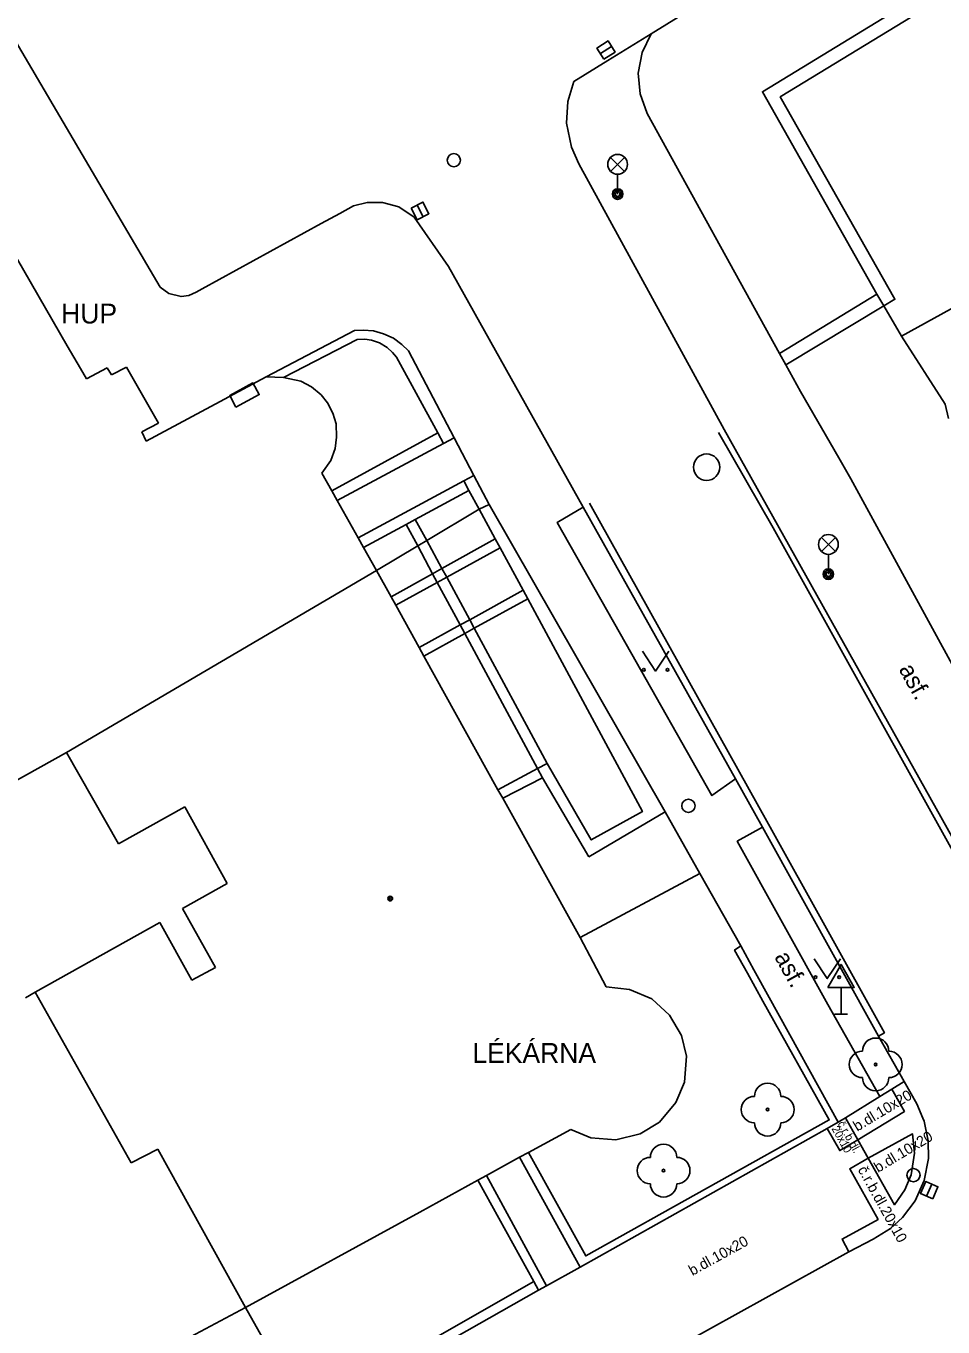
# Model space of a CAD drawing. Extents: x -600391 to -599491, y -1160176 to -1159402.
# Drawn here: x -600105.28 to -600070.56, y -1159783.53 to -1159734.28 of the extents above; entities that cross this region are included whole.
import ezdxf

# ---------------------------------------------------------------- set-up
doc = ezdxf.new("R2010")
doc.units = 0
for name, color, linetype in [('Level 10', 7, 'Continuous'), ('Level 11', 7, 'Continuous'), ('Level 22', 7, 'Continuous'), ('Level 24', 7, 'Continuous'), ('Level 27', 7, 'Continuous'), ('Level 28', 7, 'Continuous'), ('Level 31', 7, 'Continuous'), ('Level 33', 7, 'Continuous'), ('Level 34', 7, 'Continuous'), ('Level 36', 7, 'Continuous'), ('Level 39', 7, 'Continuous'), ('Level 40', 7, 'Continuous'), ('Level 41', 7, 'Continuous'), ('Level 5', 7, 'Continuous'), ('Level 7', 7, 'Continuous'), ('Level 8', 7, 'Continuous')]:
    doc.layers.add(name, color=color, linetype=linetype)

msp = doc.modelspace()

# ---------------------------------------------------------------- linework, layer by layer
at = {"layer": 'Level 10'}
for points in [[(-600109.01, -1159729.18), (-600107.43, -1159726.08), (-600088.79, -1159716.22), (-600084.21, -1159715.32), (-600081.465, -1159720.153), (-600078.727, -1159724.973), (-600075.44, -1159730.76), (-600075.62, -1159730.87), (-600081.61, -1159734.57)], [(-600100.2, -1159744.17), (-600104, -1159737.7), (-600109.01, -1159729.18)], [(-600081.61, -1159734.57), (-600083.25, -1159735.59), (-600084.54, -1159736.38)], [(-600084.35, -1159739.49), (-600084.63, -1159738.87), (-600084.81, -1159737.96), (-600084.76, -1159737.14), (-600084.54, -1159736.38)], [(-600084.35, -1159739.49), (-600078.84, -1159749.55), (-600067.73, -1159769.43)], [(-600093.4, -1159741.37), (-600092.88, -1159741.09), (-600092.36, -1159740.96), (-600091.78, -1159740.96), (-600091.17, -1159741.13), (-600090.59, -1159741.52)], [(-600093.4, -1159741.37), (-600094.104, -1159741.756), (-600098.617, -1159744.228), (-600098.84, -1159744.35)], [(-600084.18, -1159752.49), (-600089.28, -1159743.38), (-600090.59, -1159741.52)], [(-600100.2, -1159744.17), (-600099.87, -1159744.41), (-600099.41, -1159744.52), (-600099.11, -1159744.48), (-600098.84, -1159744.35)], [(-600078.42, -1159762.78), (-600084.18, -1159752.49)], [(-600077.39, -1159764.61), (-600078.42, -1159762.78)], [(-600073, -1159772.52), (-600077.39, -1159764.61)], [(-600072.03, -1159774.24), (-600073, -1159772.52)], [(-600071.55, -1159775.08), (-600072.03, -1159774.24)], [(-600073.21, -1159780.2), (-600072.55, -1159779.8), (-600072.09, -1159779.39), (-600071.62, -1159778.76), (-600071.27, -1159777.98), (-600071.11, -1159777.15), (-600071.12, -1159776.48), (-600071.27, -1159775.74), (-600071.32, -1159775.62), (-600071.55, -1159775.08)], [(-600074.12, -1159780.68), (-600073.21, -1159780.2)], [(-600083.56, -1159785.91), (-600074.12, -1159780.68)]]:
    msp.add_lwpolyline(points, dxfattribs=at)
at = {"layer": 'Level 11'}
for points in [[(-600081.76, -1159737.59), (-600082.03, -1159736.85), (-600082.1, -1159736.06), (-600081.95, -1159735.28), (-600081.61, -1159734.57)], [(-600054.34, -1159736.22), (-600072.13, -1159746.02)], [(-600081.76, -1159737.59), (-600076.75, -1159746.68)], [(-600076.51, -1159747.11), (-600072.8, -1159744.87)], [(-600070.35, -1159749.14), (-600070.48, -1159748.6), (-600072.13, -1159746.02), (-600072.8, -1159744.87)], [(-600076.51, -1159747.11), (-600076.1, -1159747.86), (-600075.95, -1159748.12)], [(-600075.95, -1159748.12), (-600074.51, -1159750.62), (-600074.05, -1159751.42), (-600064.71, -1159768.53)], [(-600093.7, -1159751.88), (-600089.69, -1159749.68)], [(-600067.73, -1159769.43), (-600067.94, -1159769.56), (-600076.99, -1159753.27), (-600079.06, -1159749.67)], [(-600093.5, -1159752.24), (-600089.47, -1159750.08)], [(-600092.7, -1159753.66), (-600088.7, -1159751.5)], [(-600092.5, -1159754.02), (-600090.89, -1159753.15), (-600090.54, -1159752.96), (-600088.51, -1159751.86)], [(-600087.52, -1159753.69), (-600088.12, -1159752.57)], [(-600078.42, -1159762.78), (-600079.31, -1159763.41), (-600082.56, -1159757.68), (-600085.17, -1159753.08), (-600084.18, -1159752.49)], [(-600083.94, -1159752.34), (-600077.17, -1159764.49), (-600072.78, -1159772.39), (-600073, -1159772.52)], [(-600088.66, -1159757.28), (-600088.84, -1159756.95), (-600089.71, -1159755.34), (-600089.89, -1159755.02), (-600090.45, -1159753.96), (-600090.89, -1159753.15)], [(-600088.31, -1159757.08), (-600088.48, -1159756.76), (-600089.35, -1159755.15), (-600089.53, -1159754.82), (-600090.1, -1159753.75), (-600090.54, -1159752.96)], [(-600091.45, -1159755.89), (-600089.89, -1159755.02), (-600089.53, -1159754.82), (-600087.52, -1159753.69)], [(-600087.33, -1159754.03), (-600089.35, -1159755.15), (-600089.71, -1159755.34), (-600091.28, -1159756.21)], [(-600087.33, -1159754.03), (-600087.52, -1159753.69)], [(-600086.46, -1159755.64), (-600087.33, -1159754.03)], [(-600090.39, -1159757.81), (-600088.84, -1159756.95), (-600088.48, -1159756.76), (-600086.46, -1159755.64)], [(-600086.28, -1159755.97), (-600086.46, -1159755.64)], [(-600090.22, -1159758.13), (-600088.66, -1159757.28), (-600088.31, -1159757.08), (-600086.28, -1159755.97)], [(-600085.55, -1159762.2), (-600083.88, -1159765.09), (-600081.94, -1159764.02), (-600086.28, -1159755.97)], [(-600085.55, -1159762.2), (-600088.31, -1159757.08)], [(-600085.91, -1159762.39), (-600088.66, -1159757.28)], [(-600087.41, -1159763.19), (-600085.91, -1159762.39)], [(-600085.91, -1159762.39), (-600085.55, -1159762.2)], [(-600085.72, -1159762.74), (-600085.91, -1159762.39)], [(-600085.72, -1159762.74), (-600087.23, -1159763.51)], [(-600083.97, -1159765.73), (-600085.72, -1159762.74)], [(-600081.08, -1159764.03), (-600083.97, -1159765.73)], [(-600072.95, -1159774.81), (-600074.92, -1159771.32), (-600078.35, -1159765.14), (-600077.39, -1159764.61)], [(-600084.3, -1159768.79), (-600079.77, -1159766.36)], [(-600072.03, -1159774.24), (-600072.5, -1159774.53)], [(-600074.25, -1159775.61), (-600072.95, -1159774.81)], [(-600073.79, -1159776.44), (-600072.02, -1159775.37), (-600072.5, -1159774.53)], [(-600072.5, -1159774.53), (-600072.95, -1159774.81)], [(-600074.53, -1159775.78), (-600074.25, -1159775.61)], [(-600074.25, -1159775.61), (-600073.79, -1159776.44)], [(-600074.94, -1159776.01), (-600074.47, -1159776.85), (-600073.79, -1159776.44)], [(-600073.39, -1159777.14), (-600071.71, -1159776.22), (-600071.64, -1159776.95), (-600071.77, -1159777.77), (-600072.01, -1159778.34), (-600072.4, -1159778.9), (-600073.39, -1159777.14)], [(-600073.79, -1159776.44), (-600073.39, -1159777.14)], [(-600073.39, -1159777.14), (-600074.09, -1159777.54), (-600073.02, -1159779.46), (-600074.38, -1159780.2), (-600074.12, -1159780.68)], [(-600086.05, -1159781.81), (-600085.87, -1159782.14)]]:
    msp.add_lwpolyline(points, dxfattribs=at)
at = {"layer": 'Level 22'}
for centre in [(-600073.11, -1159773.59), (-600077.2, -1159775.3), (-600081.14, -1159777.61)]:
    msp.add_circle(centre, 0.05, dxfattribs=at)
for centre, start, end in [((-600073.11, -1159773.09), 0, 180), ((-600073.61, -1159773.59), 90, 270), ((-600072.61, -1159773.59), 270, 90), ((-600077.2, -1159774.8), 0, 180), ((-600073.11, -1159774.09), 180, 0), ((-600077.7, -1159775.3), 90, 270), ((-600076.7, -1159775.3), 270, 90), ((-600077.2, -1159775.8), 180, 0), ((-600081.14, -1159777.11), 0, 180), ((-600081.64, -1159777.61), 90, 270), ((-600080.64, -1159777.61), 270, 90), ((-600081.14, -1159778.11), 180, 0)]:
    msp.add_arc(centre, 0.5, start, end, dxfattribs=at)
at = {"layer": 'Level 24'}
msp.add_lwpolyline([(-600097.333, -1159748.707), (-600096.451, -1159748.234), (-600096.687, -1159747.793), (-600097.569, -1159748.266)], close=True, dxfattribs=at)
at = {"layer": 'Level 27'}
for p, q in [((-600083.532, -1159735.323), (-600083.108, -1159735.057)), ((-600090.474, -1159741.058), (-600090.246, -1159741.502)), ((-600071.179, -1159778.579), (-600070.981, -1159778.121))]:
    msp.add_line(p, q, dxfattribs=at)
for points in [[(-600083.398, -1159735.535), (-600082.975, -1159735.268), (-600083.242, -1159734.845), (-600083.665, -1159735.112)], [(-600090.697, -1159741.172), (-600090.468, -1159741.617), (-600090.023, -1159741.388), (-600090.252, -1159740.943)], [(-600070.95, -1159778.679), (-600070.751, -1159778.22), (-600071.21, -1159778.021), (-600071.409, -1159778.48)]]:
    msp.add_lwpolyline(points, close=True, dxfattribs=at)
msp.add_circle((-600079.51, -1159750.98), 0.5, dxfattribs=at)
at = {"layer": 'Level 28'}
for centre in [(-600089.08, -1159739.36), (-600080.2, -1159763.8)]:
    msp.add_circle(centre, 0.25, dxfattribs=at)
at = {"layer": 'Level 31'}
msp.add_circle((-600071.68, -1159777.78), 0.25, dxfattribs=at)
at = {"layer": 'Level 33'}
for p, q in [((-600083.145, -1159739.78), (-600082.615, -1159739.25)), ((-600083.145, -1159739.25), (-600082.615, -1159739.78)), ((-600082.88, -1159739.89), (-600082.88, -1159740.64)), ((-600075.165, -1159754.17), (-600074.635, -1159753.64)), ((-600075.165, -1159753.64), (-600074.635, -1159754.17)), ((-600074.9, -1159754.28), (-600074.9, -1159755.03))]:
    msp.add_line(p, q, dxfattribs=at)
for centre, radius in [((-600082.88, -1159739.515), 0.375), ((-600082.88, -1159740.64), 0.2), ((-600082.88, -1159740.64), 0.145), ((-600082.88, -1159740.64), 0.0876), ((-600074.9, -1159753.905), 0.375), ((-600074.9, -1159755.03), 0.2), ((-600074.9, -1159755.03), 0.145), ((-600074.9, -1159755.03), 0.0876)]:
    msp.add_circle(centre, radius, dxfattribs=at)
at = {"layer": 'Level 34'}
for p, q in [((-600074.42, -1159770.672), (-600074.42, -1159771.69)), ((-600074.67, -1159771.69), (-600074.17, -1159771.69))]:
    msp.add_line(p, q, dxfattribs=at)
msp.add_lwpolyline([(-600074.92, -1159770.672), (-600073.92, -1159770.672), (-600074.42, -1159769.806)], close=True, dxfattribs=at)
at = {"layer": 'Level 36'}
for points in [[(-600081.94, -1159757.95), (-600081.44, -1159758.7), (-600080.94, -1159757.95)], [(-600075.44, -1159769.59), (-600074.94, -1159770.34), (-600074.44, -1159769.59)]]:
    msp.add_lwpolyline(points, dxfattribs=at)
for centre in [(-600081.89, -1159758.65), (-600080.991, -1159758.65), (-600075.39, -1159770.29), (-600074.491, -1159770.29)]:
    msp.add_circle(centre, 0.05, dxfattribs=at)
at = {"layer": 'Level 39'}
for radius in [0.09, 0.0398]:
    msp.add_circle((-600091.49, -1159767.31), radius, dxfattribs=at)
at = {"layer": 'Level 5'}
for points in [[(-600107.55, -1159739.76), (-600103.72, -1159746.38), (-600103.22, -1159747.24), (-600102.99, -1159747.64)], [(-600102.99, -1159747.64), (-600102.21, -1159747.22)], [(-600102.21, -1159747.22), (-600102.05, -1159747.48)], [(-600102.05, -1159747.48), (-600101.47, -1159747.19)], [(-600101.47, -1159747.19), (-600100.27, -1159749.31)], [(-600100.73, -1159749.99), (-600096.19, -1159747.56)], [(-600096.19, -1159747.56), (-600095.53, -1159747.59)], [(-600095.53, -1159747.59), (-600094.88, -1159747.72)], [(-600094.88, -1159747.72), (-600094.47, -1159747.94)], [(-600094.47, -1159747.94), (-600094.11, -1159748.24)], [(-600094.11, -1159748.24), (-600093.87, -1159748.55)], [(-600093.87, -1159748.55), (-600093.66, -1159748.94)], [(-600093.66, -1159748.94), (-600093.54, -1159749.34)], [(-600100.27, -1159749.31), (-600100.89, -1159749.64)], [(-600100.89, -1159749.64), (-600100.73, -1159749.99)], [(-600093.54, -1159749.34), (-600093.52, -1159749.84)], [(-600093.52, -1159749.84), (-600093.57, -1159750.27)], [(-600093.57, -1159750.27), (-600093.74, -1159750.73)], [(-600093.74, -1159750.73), (-600094.08, -1159751.21)], [(-600094.08, -1159751.21), (-600093.7, -1159751.88)], [(-600093.7, -1159751.88), (-600093.5, -1159752.24)], [(-600093.5, -1159752.24), (-600092.7, -1159753.66)], [(-600092.7, -1159753.66), (-600092.5, -1159754.02)], [(-600092.5, -1159754.02), (-600092.01, -1159754.89)], [(-600092.01, -1159754.89), (-600103.75, -1159761.78)], [(-600092.01, -1159754.89), (-600091.45, -1159755.89)], [(-600091.45, -1159755.89), (-600091.28, -1159756.21)], [(-600091.28, -1159756.21), (-600090.39, -1159757.81)], [(-600090.39, -1159757.81), (-600090.22, -1159758.13)], [(-600090.22, -1159758.13), (-600087.41, -1159763.19)], [(-600103.75, -1159761.78), (-600108.53, -1159764.45)], [(-600101.78, -1159765.24), (-600103.75, -1159761.78)], [(-600087.41, -1159763.19), (-600087.23, -1159763.51)], [(-600087.23, -1159763.51), (-600084.3, -1159768.79)], [(-600099.27, -1159763.84), (-600101.78, -1159765.24)], [(-600097.66, -1159766.74), (-600099.27, -1159763.84)], [(-600099.36, -1159767.69), (-600097.66, -1159766.74)], [(-600098.11, -1159769.92), (-600099.36, -1159767.69)], [(-600104.93, -1159770.86), (-600100.22, -1159768.22)], [(-600100.22, -1159768.22), (-600099, -1159770.4)], [(-600084.3, -1159768.79), (-600083.31, -1159770.65)], [(-600099, -1159770.4), (-600098.11, -1159769.92)], [(-600105.3, -1159771.07), (-600104.93, -1159770.86)], [(-600104.93, -1159770.86), (-600101.3, -1159777.32)], [(-600083.31, -1159770.65), (-600082.43, -1159770.75)], [(-600082.43, -1159770.75), (-600081.59, -1159771.11)], [(-600081.59, -1159771.11), (-600080.91, -1159771.73)], [(-600080.91, -1159771.73), (-600080.46, -1159772.49)], [(-600080.46, -1159772.49), (-600080.27, -1159773.28)], [(-600080.27, -1159773.28), (-600080.35, -1159774.26)], [(-600080.35, -1159774.26), (-600080.68, -1159775.03)], [(-600080.68, -1159775.03), (-600081.3, -1159775.78)], [(-600081.3, -1159775.78), (-600082.03, -1159776.22)], [(-600084.65, -1159776.05), (-600086.26, -1159776.92)], [(-600083.89, -1159776.37), (-600084.65, -1159776.05)], [(-600082.03, -1159776.22), (-600082.95, -1159776.45)], [(-600101.3, -1159777.32), (-600100.29, -1159776.8)], [(-600100.29, -1159776.8), (-600096.97, -1159782.79)], [(-600082.95, -1159776.45), (-600083.89, -1159776.37)], [(-600086.59, -1159777.1), (-600087.85, -1159777.8)], [(-600086.26, -1159776.92), (-600086.59, -1159777.1)], [(-600087.85, -1159777.8), (-600088.17, -1159777.97)], [(-600088.17, -1159777.97), (-600090.37, -1159779.18)], [(-600090.37, -1159779.18), (-600096.97, -1159782.79)], [(-600096.97, -1159782.79), (-600100.19, -1159784.51)]]:
    msp.add_lwpolyline(points, dxfattribs=at)
at = {"layer": 'Level 7'}
for points in [[(-600077.13, -1159724.04), (-600073.25, -1159730.87), (-600071.83, -1159733.37), (-600077.4, -1159736.77), (-600073.06, -1159744.43), (-600076.75, -1159746.68)], [(-600072.8, -1159744.87), (-600072.38, -1159744.62), (-600076.72, -1159736.96), (-600071.15, -1159733.56), (-600076.69, -1159723.8)], [(-600072.8, -1159744.87), (-600073.06, -1159744.43)], [(-600092.84, -1159745.81), (-600092.51, -1159745.79), (-600092.12, -1159745.82), (-600091.74, -1159745.93), (-600091.37, -1159746.1), (-600091.05, -1159746.33), (-600090.8, -1159746.58)], [(-600096.19, -1159747.56), (-600092.84, -1159745.81)], [(-600095.53, -1159747.59), (-600092.74, -1159746.15)], [(-600092.74, -1159746.15), (-600092.45, -1159746.13), (-600092.2, -1159746.17), (-600091.9, -1159746.27), (-600091.6, -1159746.45), (-600091.4, -1159746.64), (-600091.25, -1159746.82)], [(-600090.8, -1159746.58), (-600089.07, -1159749.87)], [(-600076.75, -1159746.68), (-600076.51, -1159747.11)], [(-600091.25, -1159746.82), (-600089.69, -1159749.68)], [(-600089.69, -1159749.68), (-600089.47, -1159750.08)], [(-600089.47, -1159750.08), (-600089.07, -1159749.87)], [(-600088.7, -1159751.5), (-600088.33, -1159751.29)], [(-600088.7, -1159751.5), (-600088.51, -1159751.86)], [(-600088.33, -1159751.29), (-600087.75, -1159752.39)], [(-600088.51, -1159751.86), (-600088.12, -1159752.57)], [(-600092.01, -1159754.89), (-600090.45, -1159753.96), (-600090.1, -1159753.75), (-600088.12, -1159752.57)], [(-600088.12, -1159752.57), (-600087.75, -1159752.39)], [(-600087.75, -1159752.39), (-600081.08, -1159764.03)], [(-600078.22, -1159769.1), (-600078.45, -1159769.26), (-600077.96, -1159770.14)], [(-600078.22, -1159769.1), (-600077.72, -1159770.01), (-600077.14, -1159771.06), (-600074.53, -1159775.78)], [(-600077.96, -1159770.14), (-600077.38, -1159771.19)], [(-600077.38, -1159771.19), (-600074.87, -1159775.69), (-600084.09, -1159780.84), (-600086.26, -1159776.92)], [(-600074.53, -1159775.78), (-600074.94, -1159776.01)], [(-600074.94, -1159776.01), (-600084.3, -1159781.26)], [(-600086.59, -1159777.1), (-600084.3, -1159781.26)], [(-600085.57, -1159781.97), (-600087.85, -1159777.8)], [(-600088.17, -1159777.97), (-600086.05, -1159781.81), (-600094.74, -1159786.77)], [(-600085.57, -1159781.97), (-600085.87, -1159782.14), (-600094.57, -1159787.07)], [(-600096.97, -1159782.79), (-600094.74, -1159786.77)]]:
    msp.add_lwpolyline(points, dxfattribs=at)
at = {"layer": 'Level 8'}
for points in [[(-600088.33, -1159751.29), (-600089.07, -1159749.87)], [(-600078.22, -1159769.1), (-600079.77, -1159766.36), (-600081.08, -1159764.03)], [(-600085.57, -1159781.97), (-600084.3, -1159781.26)]]:
    msp.add_lwpolyline(points, dxfattribs=at)

# ---------------------------------------------------------------- texts
at = {"layer": 'Level 40'}
for s, height, rotation, p in [('asf.', 0.65, 299, (-600072.25, -1159758.63)), ('asf.', 0.65, 299, (-600076.96, -1159769.52)), ('b.dl.10x20', 0.4, 31, (-600073.81, -1159776.14)), ('č.r.b.dl.', 0.3, 299, (-600074.56, -1159775.83)), ('20x10', 0.3, 299, (-600074.79, -1159776.02)), ('b.dl.10x20', 0.4, 31, (-600073.02, -1159777.7)), ('č.r.b.dl.20x10', 0.39999, 299, (-600073.8, -1159777.57)), ('b.dl.10x20', 0.4, 29, (-600080.05, -1159781.6))]:
    msp.add_text(s, height=height, rotation=rotation, dxfattribs=at).set_placement(p)
at = {"layer": 'Level 41'}
for s, p in [('HUP', (-600103.95, -1159745.54)), ('HUP', (-600103.95, -1159745.54)), ('LÉKÁRNA', (-600088.38, -1159773.53)), ('LÉKÁRNA', (-600088.38, -1159773.53))]:
    msp.add_text(s, height=0.75, dxfattribs=at).set_placement(p)

doc.saveas('drawing.dxf')
